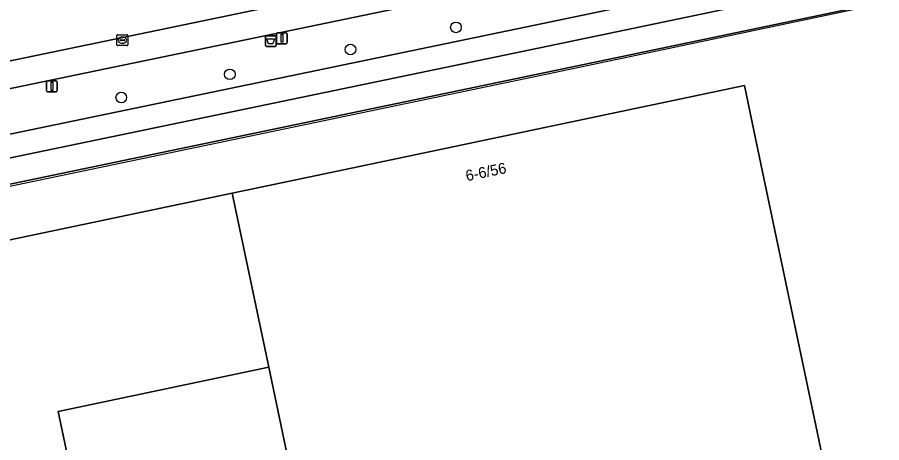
# Model space of a CAD drawing. Extents: x 162989 to 165008, y 383432 to 384338.
# Drawn here: x 164469.2 to 164548.8, y 384204.3 to 384243.5 of the extents above; entities that cross this region are included whole.
import ezdxf

# ---------------------------------------------------------------- set-up
doc = ezdxf.new("R2010")
doc.units = 0
for name, color, linetype in [('IMGEO_Afvalbak', 7, 'Continuous'), ('IMGEO_Berm_groen', 7, 'Continuous'), ('IMGEO_Boom', 7, 'Continuous'), ('IMGEO_Erf', 7, 'Continuous'), ('IMGEO_Fietspad_open', 7, 'Continuous'), ('IMGEO_Hek', 7, 'Continuous'), ('IMGEO_Kolk', 7, 'Continuous'), ('IMGEO_Lichtmast', 7, 'Continuous'), ('IMGEO_Pand', 7, 'Continuous'), ('IMGEO_Pand_nummerreeks', 7, 'Continuous'), ('IMGEO_Parkeervlak_open', 7, 'Continuous'), ('IMGEO_Rijbaan_lokaal_open', 7, 'Continuous'), ('IMGEO_Voetpad_open', 7, 'Continuous')]:
    doc.layers.add(name, color=color, linetype=linetype)

msp = doc.modelspace()

# ---------------------------------------------------------------- linework, layer by layer
at = {"layer": 'IMGEO_Afvalbak'}
for p, q in [((164492.054, 384240.885), (164492.054, 384241.685)), ((164492.054, 384241.685), (164492.054, 384240.885)), ((164492.154, 384241.785), (164492.944, 384241.785)), ((164492.944, 384241.785), (164492.154, 384241.785)), ((164493.044, 384241.685), (164493.044, 384240.885)), ((164493.044, 384240.885), (164493.044, 384241.685)), ((164492.944, 384240.785), (164492.154, 384240.785)), ((164492.154, 384240.785), (164492.944, 384240.785))]:
    msp.add_line(p, q, dxfattribs=at)
msp.add_lwpolyline([(164492.197, 384241.499), (164492.901, 384241.499), (164492.752, 384241.029), (164492.346, 384241.029), (164492.197, 384241.499)], dxfattribs=at)
for centre, start, end in [((164492.154, 384241.685), 90, 180), ((164492.154, 384241.685), 90, 180), ((164492.944, 384241.685), 0, 90), ((164492.944, 384241.685), 360, 90), ((164492.154, 384240.885), 180, 270), ((164492.154, 384240.885), 180, 270), ((164492.944, 384240.885), 270, 0), ((164492.944, 384240.885), 270, 0)]:
    msp.add_arc(centre, 0.1, start, end, dxfattribs=at)
at = {"layer": 'IMGEO_Berm_groen'}
msp.add_lwpolyline([(164621.862, 384264.76), (164620.492, 384268.471), (164555.467, 384255.002), (164524.903, 384248.631), (164464.53, 384236.083), (164421.896, 384227.192), (164390.88, 384220.716), (164382.4, 384218.944), (164379.422, 384220.92), (164376.14, 384220.234), (164375.058, 384213.228), (164420.474, 384222.769), (164455.91, 384230.094), (164518.367, 384243.06), (164546.942, 384249.063), (164601.668, 384260.367), (164614.911, 384263.179), (164620.253, 384264.419)], close=True, dxfattribs=at)
at = {"layer": 'IMGEO_Boom'}
for centre in [(164509.614, 384242.557), (164499.892, 384240.514), (164488.776, 384238.225), (164478.776, 384236.094)]:
    msp.add_circle(centre, 0.489, dxfattribs=at)
at = {"layer": 'IMGEO_Erf'}
msp.add_lwpolyline([(164702.542, 384276.682), (164686.645, 384273.366), (164665.18, 384268.947), (164630.232, 384261.754), (164622.704, 384260.182), (164616.469, 384258.928), (164596.861, 384254.804), (164547.288, 384244.537), (164519.345, 384238.71), (164457.286, 384225.763), (164422.862, 384218.593), (164381.454, 384209.967), (164377.884, 384209.229), (164378.123, 384208.059), (164377.237, 384207.861), (164377.746, 384205.396), (164380.941, 384206.055), (164384.1, 384190.998), (164379.714, 384190.061)], dxfattribs=at)
msp.add_lwpolyline([(164424.91, 384160.232), (164417.915, 384193.515), (164398.845, 384189.857), (164406.086, 384155.41), (164407.172, 384150.393), (164406.399, 384150.232), (164400.081, 384148.92), (164394.73, 384147.808), (164383.164, 384203.343), (164414.447, 384210.113), (164414.15, 384211.527), (164489, 384227.27), (164500, 384229.584), (164536.198, 384237.198), (164537.225, 384232.305), (164548.614, 384178.063), (164501.388, 384168.148), (164500, 384174.772), (164492.359, 384211.239), (164472.947, 384207.159), (164477.832, 384183.916), (164483.936, 384185.199), (164486.464, 384173.17)], close=True, dxfattribs=at)
at = {"layer": 'IMGEO_Fietspad_open'}
for points in [[(164760.414, 384297.16), (164750.072, 384294.08), (164743.455, 384292.083), (164732.882, 384288.981), (164719.259, 384285.393), (164712.282, 384283.716), (164708.147, 384282.771), (164701.495, 384281.192), (164685.474, 384277.875), (164664.073, 384273.466), (164628.204, 384266.078), (164621.862, 384264.76), (164620.253, 384264.419), (164614.911, 384263.179), (164601.668, 384260.367), (164546.942, 384249.063), (164518.367, 384243.06), (164455.91, 384230.094), (164420.474, 384222.769), (164375.058, 384213.228), (164369.158, 384212.004), (164362.699, 384210.649), (164358.575, 384209.758)], [(164362.291, 384208.423), (164363.012, 384208.561), (164381.266, 384212.358), (164420.995, 384220.561), (164456.723, 384228.059), (164518.811, 384240.991), (164547.661, 384247.037), (164596.703, 384257.177), (164615.08, 384261.039), (164621.939, 384262.625), (164632.821, 384264.869), (164664.708, 384271.421), (164686.015, 384275.841), (164702.008, 384279.048), (164719.842, 384283.366), (164733.411, 384286.927), (164743.968, 384290.05), (164750.702, 384292.069), (164757.17, 384293.969), (164764.089, 384296.01)]]:
    msp.add_lwpolyline(points, dxfattribs=at)
at = {"layer": 'IMGEO_Hek'}
msp.add_lwpolyline([(164623.25, 384260.057), (164613.448, 384258.055), (164604.766, 384256.214), (164581.202, 384251.294), (164559.324, 384246.854), (164546.65, 384244.257), (164518.794, 384238.399), (164469.831, 384228.166), (164382.891, 384210.102)], dxfattribs=at)
at = {"layer": 'IMGEO_Kolk'}
for p, q in [((164478.37, 384240.951), (164478.37, 384241.803)), ((164478.445, 384241.877), (164479.297, 384241.877)), ((164478.629, 384241.371), (164478.629, 384241.383)), ((164479.067, 384241.334), (164478.669, 384241.334)), ((164478.672, 384241.42), (164479.07, 384241.42)), ((164478.858, 384241.657), (164478.883, 384241.657)), ((164479.113, 384241.383), (164479.113, 384241.371)), ((164479.371, 384241.803), (164479.371, 384240.951)), ((164479.297, 384240.877), (164478.445, 384240.877)), ((164478.881, 384241.097), (164478.856, 384241.097))]:
    msp.add_line(p, q, dxfattribs=at)
for points in [[(164478.37, 384240.951), (164478.37, 384241.803)], [(164478.445, 384241.877), (164479.297, 384241.877)], [(164479.371, 384241.803), (164479.371, 384240.951)], [(164479.297, 384240.877), (164478.445, 384240.877)]]:
    msp.add_lwpolyline(points, dxfattribs=at)
for centre, radius, start, end in [((164478.447, 384241.801), 0.0765, 91.55205, 178.44795), ((164478.447, 384241.801), 0.0765, 91.55205, 178.44795), ((164478.669, 384241.38), 0.0403, 85.87752, 175.75265), ((164478.666, 384241.37), 0.0366, 178.93798, 274.71019), ((164479.07, 384241.377), 0.043, 264.86636, 352.45326), ((164479.074, 384241.382), 0.0386, 1.73085, 96.63898), ((164479.295, 384241.801), 0.0765, 1.55205, 88.44795), ((164479.295, 384241.801), 0.0765, 1.55205, 88.44795), ((164478.447, 384240.953), 0.0765, 181.55205, 268.44795), ((164478.447, 384240.953), 0.0765, 181.55205, 268.44795), ((164479.295, 384240.953), 0.0765, 271.55205, 358.44795), ((164479.295, 384240.953), 0.0765, 271.55205, 358.44795)]:
    msp.add_arc(centre, radius, start, end, dxfattribs=at)
for centre, major_axis, ratio, start_param, end_param in [((164478.857, 384241.377), (-0.387, 0.002), 0.722429, 4.712389, 7.853982), ((164478.882, 384241.377), (-0.39, 0.002), 0.717154, 1.570796, 4.712389)]:
    msp.add_ellipse(centre, major_axis=major_axis, ratio=ratio, start_param=start_param, end_param=end_param, dxfattribs=at)
at = {"layer": 'IMGEO_Lichtmast'}
for p, q in [((164493.082, 384241.153), (164493.082, 384241.953)), ((164493.082, 384241.953), (164493.082, 384241.153)), ((164493.182, 384242.053), (164493.972, 384242.053)), ((164493.972, 384242.053), (164493.182, 384242.053)), ((164494.072, 384241.953), (164494.072, 384241.153)), ((164494.072, 384241.153), (164494.072, 384241.953)), ((164493.972, 384241.053), (164493.182, 384241.053)), ((164493.182, 384241.053), (164493.972, 384241.053)), ((164471.889, 384236.723), (164471.889, 384237.523)), ((164471.889, 384237.523), (164471.889, 384236.723)), ((164471.989, 384237.623), (164472.779, 384237.623)), ((164472.779, 384237.623), (164471.989, 384237.623)), ((164472.879, 384237.523), (164472.879, 384236.723)), ((164472.879, 384236.723), (164472.879, 384237.523)), ((164472.779, 384236.623), (164471.989, 384236.623)), ((164471.989, 384236.623), (164472.779, 384236.623))]:
    msp.add_line(p, q, dxfattribs=at)
for points in [[(164493.502, 384241.928), (164493.652, 384241.928), (164493.652, 384241.178), (164493.502, 384241.178), (164493.502, 384241.928)], [(164472.309, 384237.498), (164472.459, 384237.498), (164472.459, 384236.748), (164472.309, 384236.748), (164472.309, 384237.498)]]:
    msp.add_lwpolyline(points, dxfattribs=at)
for centre, start, end in [((164493.182, 384241.953), 90, 180), ((164493.182, 384241.953), 90, 180), ((164493.972, 384241.953), 0, 90), ((164493.972, 384241.953), 360, 90), ((164493.182, 384241.153), 180, 270), ((164493.182, 384241.153), 180, 270), ((164493.972, 384241.153), 270, 0), ((164493.972, 384241.153), 270, 0), ((164471.989, 384237.523), 90, 180), ((164471.989, 384237.523), 90, 180), ((164472.779, 384237.523), 0, 90), ((164472.779, 384237.523), 360, 90), ((164471.989, 384236.723), 180, 270), ((164471.989, 384236.723), 180, 270), ((164472.779, 384236.723), 270, 0), ((164472.779, 384236.723), 270, 0)]:
    msp.add_arc(centre, 0.1, start, end, dxfattribs=at)
at = {"layer": 'IMGEO_Pand'}
for points in [[(164489, 384227.27), (164492.359, 384211.239), (164500, 384174.772), (164501.388, 384168.148), (164548.614, 384178.063), (164537.225, 384232.305), (164536.198, 384237.198), (164500, 384229.584)], [(164414.447, 384210.113), (164417.915, 384193.515), (164424.91, 384160.232), (164486.464, 384173.17), (164483.936, 384185.199), (164477.832, 384183.916), (164472.947, 384207.159), (164492.359, 384211.239), (164489, 384227.27), (164414.15, 384211.527)]]:
    msp.add_lwpolyline(points, close=True, dxfattribs=at)
at = {"layer": 'IMGEO_Parkeervlak_open'}
msp.add_lwpolyline([(164752.838, 384298.623), (164727.875, 384293.439), (164700.168, 384287.62), (164667.954, 384280.937), (164627.992, 384272.609), (164555.352, 384257.53), (164524.346, 384251.088), (164450.33, 384235.678), (164421.166, 384229.639), (164391.945, 384223.533), (164379.422, 384220.92), (164382.4, 384218.944), (164390.88, 384220.716), (164421.896, 384227.192), (164464.53, 384236.083), (164524.903, 384248.631), (164555.467, 384255.002), (164620.492, 384268.471)], dxfattribs=at)
at = {"layer": 'IMGEO_Rijbaan_lokaal_open'}
msp.add_lwpolyline([(164364.568, 384217.842), (164365.779, 384218.091), (164371.085, 384219.184), (164376.14, 384220.234), (164379.422, 384220.92), (164391.945, 384223.533), (164421.166, 384229.639), (164450.33, 384235.678), (164524.346, 384251.088), (164555.352, 384257.53), (164627.992, 384272.609), (164667.954, 384280.937), (164700.168, 384287.62), (164727.875, 384293.439), (164752.838, 384298.623)], dxfattribs=at)
at = {"layer": 'IMGEO_Voetpad_open'}
for points in [[(164764.089, 384296.01), (164757.17, 384293.969), (164750.702, 384292.069), (164743.968, 384290.05), (164733.411, 384286.927), (164719.842, 384283.366), (164702.008, 384279.048), (164686.015, 384275.841), (164664.708, 384271.421), (164632.821, 384264.869), (164621.939, 384262.625), (164615.08, 384261.039), (164596.703, 384257.177), (164547.661, 384247.037), (164518.811, 384240.991), (164456.723, 384228.059), (164420.995, 384220.561), (164381.266, 384212.358), (164363.012, 384208.561), (164362.291, 384208.423)], [(164363.83, 384206.325), (164364.628, 384206.49), (164370.622, 384207.729), (164375.373, 384208.71), (164377.884, 384209.229), (164381.454, 384209.967), (164422.862, 384218.593), (164457.286, 384225.763), (164519.345, 384238.71), (164547.288, 384244.537), (164596.861, 384254.804)]]:
    msp.add_lwpolyline(points, dxfattribs=at)

# ---------------------------------------------------------------- texts
at = {"layer": 'IMGEO_Pand_nummerreeks'}
msp.add_text('6-6/56', height=1, rotation=11.56609, dxfattribs=at).set_placement((164510.615, 384228.373))

doc.saveas('drawing.dxf')
